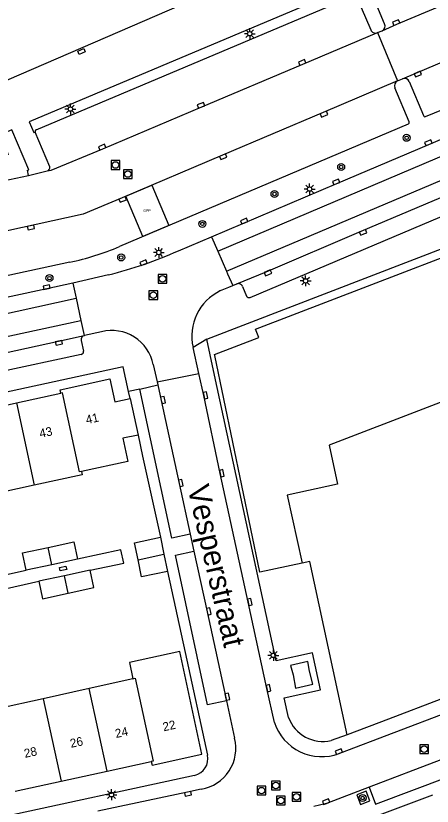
# Model space of a CAD drawing. Extents: x 136000 to 138005, y 398500 to 400500.
# Drawn here: x 137540.3 to 137588, y 399616.9 to 399707.5 of the extents above; entities that cross this region are included whole.
import ezdxf

# ---------------------------------------------------------------- set-up
doc = ezdxf.new("R2010")
doc.units = 0
for name, color, linetype in [('bp-grn-parkeervak', 7, 'Continuous'), ('gg-afsc-hekwerk', 7, 'Continuous'), ('gg-afsc-muur', 7, 'Continuous'), ('gg-anno-huisnummerreeks BGT', 7, 'Continuous'), ('gg-anno-openbare ruimte label', 7, 'Continuous'), ('gg-bbg-bijgebouw', 7, 'Continuous'), ('gg-bbg-hoofdgebouw', 7, 'Continuous'), ('gg-bbg-lage trafo', 7, 'Continuous'), ('gg-bbg-tussenscheiding', 7, 'Continuous'), ('gg-knt-verharding', 7, 'Continuous'), ('gg-knt-verharding nz', 7, 'Continuous'), ('gt-grn-weggrens', 7, 'Continuous'), ('gt-symb-boom', 7, 'Continuous'), ('gt-symb-kolk', 7, 'Continuous'), ('gt-symb-kolk center center', 7, 'Continuous'), ('gt-symb-lichtmast', 7, 'Continuous'), ('gt-symb-rioolschacht', 7, 'Continuous'), ('kenmerkpunt gehandicapten parkeerplaats', 7, 'Continuous')]:
    doc.layers.add(name, color=color, linetype=linetype)

# ---------------------------------------------------------------- blocks, each defined once
blk = doc.blocks.new('gt0-KOLK')
at = {"layer": 'gt-symb-kolk'}
blk.add_lwpolyline([(0, 0), (0.375, 0), (0.375, 0.4), (-0.375, 0.4), (-0.375, 0), (0, 0)], dxfattribs=at)
blk = doc.blocks.new('gt0-BOOM')
at = {"layer": 'gt-symb-boom'}
for radius in [0.4, 0.2]:
    blk.add_circle((0, 0), radius, dxfattribs=at)
blk = doc.blocks.new('gt0-RS')
at = {"layer": 'gt-symb-rioolschacht'}
blk.add_lwpolyline([(-0.5, -0.5), (0.5, -0.5), (0.5, 0.5), (-0.5, 0.5)], close=True, dxfattribs=at)
blk.add_circle((0, 0), 0.375, dxfattribs=at)
blk = doc.blocks.new('gt0-LMAST')
at = {"layer": 'gt-symb-lichtmast'}
for p, q in [((-0.182, 0.173), (-0.447, 0.438)), ((-0.005, 0.246), (-0.005, 0.621)), ((0.172, 0.173), (0.437, 0.438)), ((-0.255, -0.004), (-0.63, -0.004)), ((-0.182, -0.181), (-0.447, -0.446)), ((-0.005, -0.254), (-0.005, -0.629)), ((0.437, -0.446), (0.172, -0.181)), ((0.245, -0.004), (0.62, -0.004))]:
    blk.add_line(p, q, dxfattribs=at)
blk.add_circle((-0.005, -0.004), 0.25, dxfattribs=at)
blk = doc.blocks.new('gt0-KOLKCC')
at = {"layer": 'gt-symb-kolk center center'}
blk.add_lwpolyline([(-0.375, 0.2), (0.375, 0.2), (0.375, -0.2), (-0.375, -0.2)], close=True, dxfattribs=at)

msp = doc.modelspace()

# ---------------------------------------------------------------- linework, layer by layer
at = {"layer": 'bp-grn-parkeervak'}
msp.add_lwpolyline([(137555.845, 399688.116), (137557.804, 399683.494), (137554.824, 399682.231), (137552.866, 399686.853), (137555.845, 399688.116)], dxfattribs=at)
at = {"layer": 'gg-afsc-hekwerk'}
for p, q in [((137536.777, 399642.964), (137541.444, 399643.972)), ((137538.304, 399641.697), (137542.897, 399642.699)), ((137583.012, 399626.911), (137578.273, 399625.079))]:
    msp.add_line(p, q, dxfattribs=at)
for points in [[(137548.803, 399643.966), (137552.646, 399644.79), (137552.32, 399646.307), (137547.348, 399645.24)], [(137578.273, 399625.079), (137573.965, 399644.976), (137573.094, 399644.79)]]:
    msp.add_lwpolyline(points, dxfattribs=at)
at = {"layer": 'gg-afsc-muur'}
for p, q in [((137554.805, 399657.04), (137556.849, 399647.766)), ((137557.655, 399643.844), (137559.669, 399634.53))]:
    msp.add_line(p, q, dxfattribs=at)
at = {"layer": 'gg-bbg-bijgebouw'}
for p, q in [((137553.885, 399647.121), (137556.849, 399647.766)), ((137556.849, 399647.766), (137557.248, 399645.824)), ((137554.284, 399645.182), (137553.885, 399647.121)), ((137557.248, 399645.824), (137557.655, 399643.844)), ((137547.348, 399645.24), (137544.396, 399644.606)), ((137544.396, 399644.606), (137541.444, 399643.972)), ((137548.803, 399643.966), (137545.85, 399643.333)), ((137545.85, 399643.333), (137542.897, 399642.699))]:
    msp.add_line(p, q, dxfattribs=at)
for points in [[(137541.444, 399643.972), (137541.017, 399645.961), (137543.969, 399646.596)], [(137543.969, 399646.596), (137546.92, 399647.23), (137547.348, 399645.24)], [(137557.655, 399643.844), (137554.691, 399643.199), (137554.284, 399645.182)], [(137546.277, 399641.344), (137549.23, 399641.977), (137548.803, 399643.966)], [(137542.897, 399642.699), (137543.324, 399640.71), (137546.277, 399641.344)]]:
    msp.add_lwpolyline(points, dxfattribs=at)
at = {"layer": 'gg-bbg-hoofdgebouw'}
for p, q in [((137540.339, 399663.154), (137545.422, 399664.26)), ((137535.229, 399662.042), (137540.339, 399663.154)), ((137551.613, 399663.283), (137553.372, 399663.649)), ((137553.372, 399663.649), (137554.278, 399659.471)), ((137553.686, 399631.526), (137548.67, 399630.41)), ((137548.67, 399630.41), (137543.399, 399629.238)), ((137543.399, 399629.238), (137538.128, 399628.066)), ((137550.74, 399620.922), (137555.795, 399622.024)), ((137545.464, 399619.772), (137550.74, 399620.922)), ((137540.188, 399618.621), (137545.464, 399619.772))]:
    msp.add_line(p, q, dxfattribs=at)
for points in [[(137518.239, 399691.116), (137557.614, 399708.1), (137599.824, 399726.213)], [(137573.094, 399644.79), (137568.256, 399643.757), (137563.08, 399668.608), (137563.044, 399668.705), (137568.126, 399670.664), (137567.766, 399671.601), (137605.804, 399686.228), (137605.443, 399687.161)], [(137609.588, 399661.719), (137608.535, 399664.468), (137611.031, 399665.426), (137608.93, 399670.896), (137576.183, 399658.312), (137577.151, 399653.826), (137571.401, 399652.591), (137573.094, 399644.79)], [(137545.422, 399664.26), (137545.337, 399664.648), (137551.039, 399665.906), (137551.613, 399663.283)], [(137554.278, 399659.471), (137552.552, 399659.097), (137553.127, 399656.441), (137547.781, 399655.283)], [(137547.781, 399655.283), (137547.861, 399654.899), (137542.386, 399653.711)], [(137542.386, 399653.711), (137536.937, 399652.529), (137536.848, 399652.919)], [(137555.795, 399622.024), (137555.883, 399621.621), (137561.583, 399622.868), (137559.065, 399634.647), (137553.291, 399633.376), (137553.686, 399631.526)]]:
    msp.add_lwpolyline(points, dxfattribs=at)
at = {"layer": 'gg-bbg-lage trafo'}
msp.add_lwpolyline([(137572.345, 399630.465), (137574.32, 399630.91), (137573.935, 399632.408), (137573.754, 399633.502), (137571.78, 399633.063), (137572.075, 399631.99), (137572.345, 399630.465)], dxfattribs=at)
at = {"layer": 'gg-bbg-tussenscheiding'}
for p, q in [((137540.339, 399663.154), (137542.386, 399653.711)), ((137544.396, 399644.606), (137543.969, 399646.596)), ((137554.284, 399645.182), (137557.248, 399645.824)), ((137546.277, 399641.344), (137545.85, 399643.333)), ((137550.74, 399620.922), (137548.67, 399630.41)), ((137543.399, 399629.238), (137545.464, 399619.772))]:
    msp.add_line(p, q, dxfattribs=at)
for points in [[(137547.781, 399655.283), (137547.585, 399655.24), (137545.617, 399664.302), (137545.422, 399664.26)], [(137553.686, 399631.526), (137553.943, 399631.582), (137556.016, 399622.072), (137555.795, 399622.024)]]:
    msp.add_lwpolyline(points, dxfattribs=at)
at = {"layer": 'gg-knt-verharding'}
for p, q in [((137582.556, 399706.611), (137580.927, 399710.482)), ((137542.589, 399694.477), (137579.061, 399709.875)), ((137579.31, 399709.811), (137580.969, 399705.924)), ((137581.725, 399705.616), (137581.654, 399705.586)), ((137581.725, 399705.616), (137582.279, 399705.81)), ((137563.43, 399680.569), (137619.895, 399704.549)), ((137564.43, 399678.247), (137620.889, 399702.217)), ((137587.265, 399695.978), (137600.701, 399701.643)), ((137584.025, 399700.084), (137584.62, 399700.328)), ((137585.372, 399700.004), (137587.009, 399696.104)), ((137585.378, 399695.374), (137583.715, 399699.299)), ((137585.267, 399695.129), (137552.142, 399681.095)), ((137544.149, 399690.224), (137542.472, 399694.21)), ((137541.715, 399689.245), (137543.858, 399689.749)), ((137562.155, 399670.451), (137605.443, 399687.161)), ((137567.148, 399675.254), (137592.782, 399686.119)), ((137558.921, 399680.598), (137562.723, 399682.211)), ((137562.723, 399682.211), (137563.43, 399680.569)), ((137563.43, 399680.569), (137564.43, 399678.247)), ((137546.445, 399679.295), (137522.4, 399674.08)), ((137550.89, 399677.837), (137546.805, 399676.905)), ((137564.43, 399678.247), (137564.549, 399677.971)), ((137564.549, 399677.971), (137565.136, 399676.608)), ((137546.805, 399676.905), (137547.176, 399675.165)), ((137565.136, 399676.608), (137565.594, 399676.798)), ((137566.251, 399676.519), (137566.722, 399675.407)), ((137474.683, 399659.354), (137547.176, 399675.165)), ((137547.176, 399675.165), (137547.719, 399672.619)), ((137475.217, 399656.863), (137547.719, 399672.619)), ((137547.719, 399672.619), (137548.089, 399670.885)), ((137550.092, 399671.317), (137548.13, 399670.894)), ((137547.752, 399670.311), (137548.016, 399669.1)), ((137548.089, 399670.885), (137548.13, 399670.894)), ((137562.925, 399666.883), (137562.155, 399670.451)), ((137561.25, 399666.542), (137560.588, 399669.492)), ((137547.777, 399668.724), (137525.887, 399664.002)), ((137556.022, 399667.551), (137556.471, 399665.569)), ((137556.471, 399665.569), (137561.25, 399666.542)), ((137556.471, 399665.569), (137556.55, 399665.22)), ((137553.372, 399663.649), (137553.194, 399664.471)), ((137554.278, 399659.471), (137554.805, 399657.04)), ((137560.263, 399648.108), (137560.692, 399646.145)), ((137559.669, 399634.53), (137562.257, 399622.764)), ((137564.415, 399629.01), (137565.344, 399624.718)), ((137589.006, 399629.183), (137583.012, 399626.911)), ((137578.273, 399625.079), (137576.428, 399624.434)), ((137560.775, 399620.445), (137535.173, 399614.891))]:
    msp.add_line(p, q, dxfattribs=at)
for points in [[(137580.927, 399710.482), (137580.698, 399710.38), (137580.168, 399711.576), (137541.807, 399695.367), (137542.347, 399694.154), (137542.472, 399694.21)], [(137562.723, 399682.211), (137577.087, 399688.304), (137587.646, 399692.801), (137596.355, 399696.543), (137600.033, 399698.092)], [(137541.715, 399689.245), (137541.593, 399689.842), (137541.757, 399689.876), (137539.821, 399694.479), (137538.419, 399693.907), (137539.369, 399691.627), (137530.432, 399687.833), (137529.455, 399690.096), (137520.335, 399686.239)], [(137518.99, 399684.375), (137521.012, 399684.85), (137535.161, 399687.845), (137541.715, 399689.245)], [(137565.594, 399676.798), (137568.961, 399678.192), (137579.858, 399682.831), (137592.73, 399688.273)], [(137546.805, 399676.905), (137543.839, 399676.228), (137532.598, 399673.821), (137524.309, 399671.966), (137523.996, 399671.923)], [(137563.749, 399676.028), (137564.681, 399676.42), (137565.136, 399676.608)], [(137524.728, 399665.77), (137528.341, 399666.574), (137545.159, 399670.232), (137548.089, 399670.885)], [(137553.194, 399664.471), (137552.584, 399667.279), (137454.924, 399646.093), (137456.061, 399640.857)], [(137569.918, 399626.515), (137569.054, 399630.406), (137566.903, 399640.292), (137563.691, 399655.058), (137561.822, 399663.993), (137561.25, 399666.542)], [(137571.533, 399627.09), (137571.056, 399629.322), (137575.218, 399630.249), (137574.292, 399634.49), (137570.114, 399633.569), (137562.925, 399666.883)], [(137556.55, 399665.22), (137556.952, 399663.45), (137558.987, 399653.934), (137560.263, 399648.108)], [(137560.692, 399646.145), (137562.213, 399639.2), (137564.415, 399629.01)], [(137638.004, 399646.101), (137633.339, 399644.242), (137623.137, 399640.388), (137612.409, 399636.273), (137599.654, 399631.423), (137589.851, 399627.7), (137577.393, 399622.97), (137577.337, 399622.95)], [(137597.118, 399625.315), (137589.003, 399622.233), (137580.777, 399619.097)], [(137561.521, 399618.881), (137559.967, 399618.537), (137550.941, 399616.594), (137549.666, 399616.327)], [(137580.777, 399619.097), (137575.912, 399617.242), (137575.726, 399617.178), (137574.432, 399616.886)], [(137580.459, 399618.647), (137579.36, 399618.225), (137579.782, 399617.123), (137580.881, 399617.545), (137580.459, 399618.647)], [(137588.036, 399618.163), (137578.582, 399614.643), (137593.077, 399547.694), (137625.991, 399554.862), (137627.072, 399555.285)]]:
    msp.add_lwpolyline(points, dxfattribs=at)
for centre, radius, start, end in [((137581.971, 399706.365), 0.635, 299.02783, 22.81958), ((137581.48, 399706.096), 0.539, 198.65014, 288.82357), ((137584.317, 399699.515), 0.64, 117.16513, 199.7363), ((137584.833, 399699.788), 0.581, 21.86426, 111.51805), ((137587.201, 399696.171), 0.203, 199.13654, 288.45179), ((137585.18, 399695.316), 0.206, 294.96483, 16.2883), ((137542.701, 399694.269), 0.236, 118.25219, 194.42153), ((137543.752, 399690.141), 0.406, 285.18537, 11.82873), ((137540.876, 399706.836), 28.099, 281.43131, 293.63715), ((137538.956, 399725.611), 49.242, 284.02575, 293.91945), ((137565.785, 399676.334), 0.502, 21.6607, 112.32156), ((137566.199, 399670.811), 5.764, 115.15506, 193.22541), ((137567.013, 399675.548), 0.324, 205.902, 294.586), ((137551.272, 399666.623), 4.84, 11.05497, 104.10774), ((137548.254, 399670.4), 0.51, 104.0616, 190.02203), ((137547.69, 399669.044), 0.331, 285.29579, 9.821), ((137575.495, 399628.554), 4.224, 200.27706, 282.75491), ((137575.345, 399628.307), 5.716, 198.27488, 290.39441), ((137560.796, 399623.526), 4.701, 278.86669, 14.68694), ((137560.318, 399622.37), 1.978, 283.34353, 11.49373)]:
    msp.add_arc(centre, radius, start, end, dxfattribs=at)
at = {"layer": 'gg-knt-verharding nz'}
for p, q in [((137581.725, 399705.616), (137584.025, 399700.084)), ((137554.473, 399664.749), (137556.55, 399665.22))]:
    msp.add_line(p, q, dxfattribs=at)
for points in [[(137582.279, 399705.81), (137583.946, 399706.579), (137593.088, 399710.456), (137597.496, 399712.272)], [(137584.62, 399700.328), (137595.486, 399704.951), (137599.47, 399706.633)], [(137543.858, 399689.749), (137544.318, 399689.857), (137550.245, 399692.294), (137561.579, 399697.088), (137573.167, 399702.003), (137581.654, 399705.586)], [(137584.025, 399700.084), (137575.53, 399696.451), (137563.967, 399691.561), (137552.442, 399686.673), (137547.972, 399684.795), (137532.135, 399681.317), (137522.388, 399679.193), (137520.63, 399678.801)], [(137560.263, 399648.108), (137558.156, 399647.647), (137554.473, 399664.749)], [(137564.415, 399629.01), (137562.263, 399628.544), (137558.587, 399645.684), (137560.692, 399646.145)], [(137580.777, 399619.097), (137581.526, 399617.133), (137597.887, 399623.298), (137597.118, 399625.315)]]:
    msp.add_lwpolyline(points, dxfattribs=at)
at = {"layer": 'gt-grn-weggrens'}
for p, q in [((137562.155, 399670.451), (137560.588, 399669.492)), ((137554.473, 399664.749), (137553.194, 399664.471))]:
    msp.add_line(p, q, dxfattribs=at)

# ---------------------------------------------------------------- block references
at = {"layer": 'gt-symb-boom'}
for p in [(137585.083, 399693.554), (137577.576, 399690.206), (137569.931, 399687.108), (137561.662, 399683.68), (137552.349, 399679.833), (137544.126, 399677.467), (137580.043, 399617.854)]:
    msp.add_blockref('gt0-BOOM', p, dxfattribs=at)
at = {"layer": 'gt-symb-kolk'}
for p, rotation in [((137583.946, 399706.579), 22.34984978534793), ((137573.167, 399702.003), 22.349849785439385), ((137586.292, 399701.039), -157.6501502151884), ((137561.579, 399697.088), 22.34984978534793), ((137575.53, 399696.451), -157.6501502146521), ((137550.245, 399692.294), 22.34984978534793), ((137587.646, 399692.801), 22.3498497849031), ((137563.967, 399691.561), -157.65015021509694), ((137577.087, 399688.304), 22.34984978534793), ((137552.442, 399686.673), -157.6501502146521), ((137566.517, 399683.818), 22.34984978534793), ((137541.946, 399683.471), -168.01740840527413), ((137580.158, 399682.524), 22.953824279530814), ((137554.974, 399679.047), 22.349849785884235), ((137569.262, 399677.885), 23.058726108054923), ((137543.839, 399676.228), 11.949339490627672), ((137545.159, 399670.232), -168.01740840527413), ((137556.952, 399663.45), -77.93511558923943), ((137561.822, 399663.993), -78.18365464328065), ((137563.691, 399655.058), -78.18365464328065), ((137558.987, 399653.934), -77.93511558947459), ((137566.903, 399640.292), -77.72151291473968), ((137562.213, 399639.2), -77.93511558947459), ((137569.054, 399630.406), -77.72151291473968), ((137564.325, 399629.428), -77.93511558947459), ((137577.382, 399622.989), 20.78838539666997), ((137559.967, 399618.537), -168.01740840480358), ((137575.912, 399617.242), 20.867745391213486)]:
    msp.add_blockref('gt0-KOLK', p, dxfattribs=dict(at, rotation=rotation))
at = {"layer": 'gt-symb-kolk center center'}
for p, rotation in [((137547.782, 399703.448), 23.35859569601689), ((137545.69, 399644.174), -168.01740840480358)]:
    msp.add_blockref('gt0-KOLKCC', p, dxfattribs=dict(at, rotation=rotation))
at = {"layer": 'gt-symb-lichtmast'}
for p in [(137567.101, 399705.494), (137546.528, 399696.848), (137573.967, 399687.681), (137556.667, 399680.406), (137573.498, 399677.153), (137569.802, 399634.205), (137551.241, 399618.24)]:
    msp.add_blockref('gt0-LMAST', p, dxfattribs=at)
at = {"layer": 'gt-symb-rioolschacht'}
for p in [(137551.695, 399690.435), (137553.109, 399689.399), (137557.085, 399677.389), (137556.036, 399675.516), (137587.095, 399623.451), (137570.079, 399619.286), (137568.45, 399618.699), (137572.454, 399617.986), (137570.65, 399617.557)]:
    msp.add_blockref('gt0-RS', p, dxfattribs=at)

# ---------------------------------------------------------------- texts
at = {"layer": 'gg-anno-huisnummerreeks BGT'}
for s, rotation, p in [('41', 12.4, (137548.399, 399660.716)), ('43', 12.3, (137543.078, 399659.143)), ('22', 12.3, (137557.226, 399625.498)), ('24', 12.3, (137551.762, 399624.726)), ('26', 12.3, (137546.597, 399623.6)), ('28', 12.3, (137541.321, 399622.45))]:
    msp.add_text(s, height=1, rotation=rotation, dxfattribs=at).set_placement(p)
at = {"layer": 'gg-anno-openbare ruimte label'}
msp.add_text('Vesperstraat', height=2.5, rotation=282.9, dxfattribs=at).set_placement((137559.941, 399653.453))
at = {"layer": 'kenmerkpunt gehandicapten parkeerplaats'}
msp.add_text('GPP', height=0.3, dxfattribs=at).set_placement((137554.88, 399685.049))

doc.saveas('drawing.dxf')
